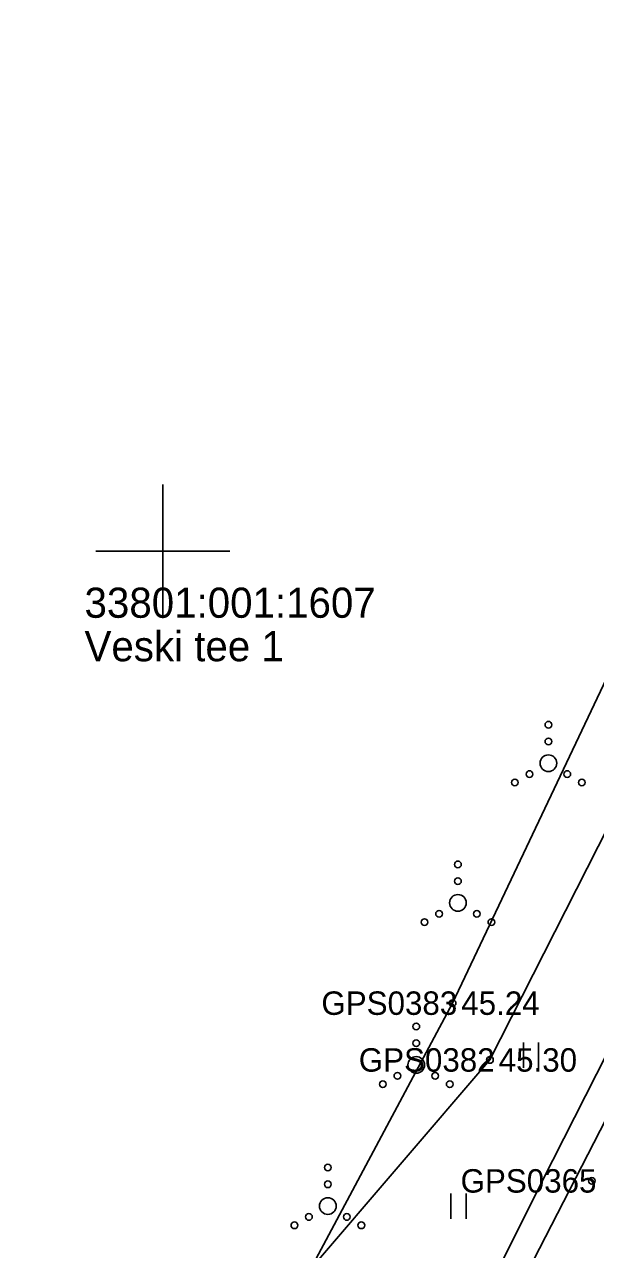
# Model space of a CAD drawing. Extents: x 551623 to 559850, y 6561220 to 6567135.
# Drawn here: x 557245.87 to 557262.93, y 6565529.14 to 6565565.74 of the extents above; entities that cross this region are included whole.
import ezdxf

# ---------------------------------------------------------------- set-up
doc = ezdxf.new("R2010")
doc.units = 0
for name, color, linetype in [('HALJASTUS', 7, 'Continuous'), ('KORGUS-EH2000', 7, 'Continuous'), ('MOOTKORG-EH2000', 7, 'Continuous'), ('MOOTMPUNKT', 7, 'Continuous'), ('MOOTNR', 7, 'Continuous'), ('MOOTPIIR', 7, 'Continuous'), ('MPKAABEL', 7, 'Continuous'), ('PIIR', 7, 'Continuous'), ('VORK', 7, 'Continuous')]:
    doc.layers.add(name, color=color, linetype=linetype)

msp = doc.modelspace()

# ---------------------------------------------------------------- linework, layer by layer
at = {"layer": 'HALJASTUS'}
for p, q in [((557260.772, 6565535.326), (557260.772, 6565534.565)), ((557261.227, 6565535.326), (557261.227, 6565534.565)), ((557258.607, 6565530.819), (557258.607, 6565530.058)), ((557259.062, 6565530.819), (557259.062, 6565530.058))]:
    msp.add_line(p, q, dxfattribs=at)
msp.add_lwpolyline([(557246.516, 6565514.336), (557247.755, 6565513.797), (557250.246, 6565515.129), (557251.898, 6565516.654), (557254.812, 6565519.852), (557254.413, 6565528.556), (557259.773, 6565534.804), (557267.212, 6565549.461), (557268.327, 6565553.156), (557268.225, 6565556.681)], dxfattribs=at)
for centre, radius in [((557261.518, 6565544.82), 0.1), ((557261.518, 6565544.32), 0.1), ((557261.518, 6565543.67), 0.25), ((557260.953, 6565543.345), 0.1), ((557262.083, 6565543.345), 0.1), ((557260.518, 6565543.095), 0.1), ((557262.518, 6565543.095), 0.1), ((557258.816, 6565540.647), 0.1), ((557258.816, 6565540.147), 0.1), ((557258.816, 6565539.497), 0.25), ((557258.251, 6565539.172), 0.1), ((557259.381, 6565539.172), 0.1), ((557257.816, 6565538.922), 0.1), ((557259.816, 6565538.922), 0.1), ((557257.571, 6565535.805), 0.1), ((557257.571, 6565535.305), 0.1), ((557257.571, 6565534.655), 0.25), ((557257.006, 6565534.33), 0.1), ((557258.136, 6565534.33), 0.1), ((557256.571, 6565534.08), 0.1), ((557258.571, 6565534.08), 0.1), ((557254.929, 6565531.589), 0.1), ((557254.929, 6565531.089), 0.1), ((557254.929, 6565530.439), 0.25), ((557253.929, 6565529.864), 0.1), ((557254.364, 6565530.114), 0.1), ((557255.494, 6565530.114), 0.1), ((557255.929, 6565529.864), 0.1)]:
    msp.add_circle(centre, radius, dxfattribs=at)
at = {"layer": 'KORGUS-EH2000'}
for centre in [(557258.656, 6565536.501), (557259.773, 6565534.804), (557262.814, 6565531.191)]:
    msp.add_circle(centre, 0.1, dxfattribs=at)
at = {"layer": 'MOOTMPUNKT'}
for centre in [(557258.656, 6565536.501), (557259.773, 6565534.804), (557262.814, 6565531.191)]:
    msp.add_circle(centre, 0.1, dxfattribs=at)
at = {"layer": 'MOOTPIIR'}
msp.add_lwpolyline([(557260.359, 6565490.738), (557251.832, 6565498.956), (557268.521, 6565527.888), (557281.159, 6565552.652), (557282.992, 6565558.9), (557276.665, 6565563.199), (557274.078, 6565564.234), (557268.225, 6565556.681), (557258.656, 6565536.501), (557254.413, 6565528.556), (557244.461, 6565510.001), (557234.085, 6565521.347), (557221.944, 6565536.187), (557223.901, 6565547.053), (557226.743, 6565560.798), (557232.03, 6565580.807)], dxfattribs=at)
at = {"layer": 'MPKAABEL'}
msp.add_lwpolyline([(557246.442, 6565501.845), (557246.199, 6565502.488), (557255.391, 6565519.289), (557261.648, 6565531.809), (557265.23, 6565538.852), (557269.18, 6565546.262), (557274.801, 6565557.82), (557276.711, 6565560.629), (557277.224, 6565560.664)], dxfattribs=at)
at = {"layer": 'PIIR'}
for points in [[(557220.72, 6565535.64), (557233.99, 6565592.65), (557277.21, 6565560.2), (557246.92, 6565501.3)], [(557275.95, 6565476.52), (557246.92, 6565501.3), (557277.21, 6565560.2), (557316.44, 6565530.71)]]:
    msp.add_lwpolyline(points, close=True, dxfattribs=at)
at = {"layer": 'VORK'}
for p, q in [((557250, 6565552), (557250, 6565548)), ((557248, 6565550), (557252, 6565550))]:
    msp.add_line(p, q, dxfattribs=at)

# ---------------------------------------------------------------- texts
at = {"layer": 'KORGUS-EH2000'}
for s, p in [(' 45.24', (557258.656, 6565536.151)), (' 45.30', (557259.773, 6565534.454))]:
    msp.add_text(s, height=0.7, dxfattribs=at).set_placement(p)
at = {"layer": 'MOOTKORG-EH2000'}
for s, p in [(' 45.24', (557258.656, 6565536.151)), (' 45.30', (557259.773, 6565534.454))]:
    msp.add_text(s, height=0.7, dxfattribs=at).set_placement(p)
at = {"layer": 'MOOTNR'}
for s, p in [('GPS0383 ', (557254.736, 6565536.151)), ('GPS0382 ', (557255.853, 6565534.454)), ('GPS0365 ', (557258.895, 6565530.841))]:
    msp.add_text(s, height=0.7, dxfattribs=at).set_placement(p)
at = {"layer": 'PIIR'}
for s, p in [('33801:001:1607', (557247.659, 6565548.015)), ('Veski tee 1', (557247.659, 6565546.715))]:
    msp.add_text(s, height=0.9, dxfattribs=at).set_placement(p)

doc.saveas('drawing.dxf')
